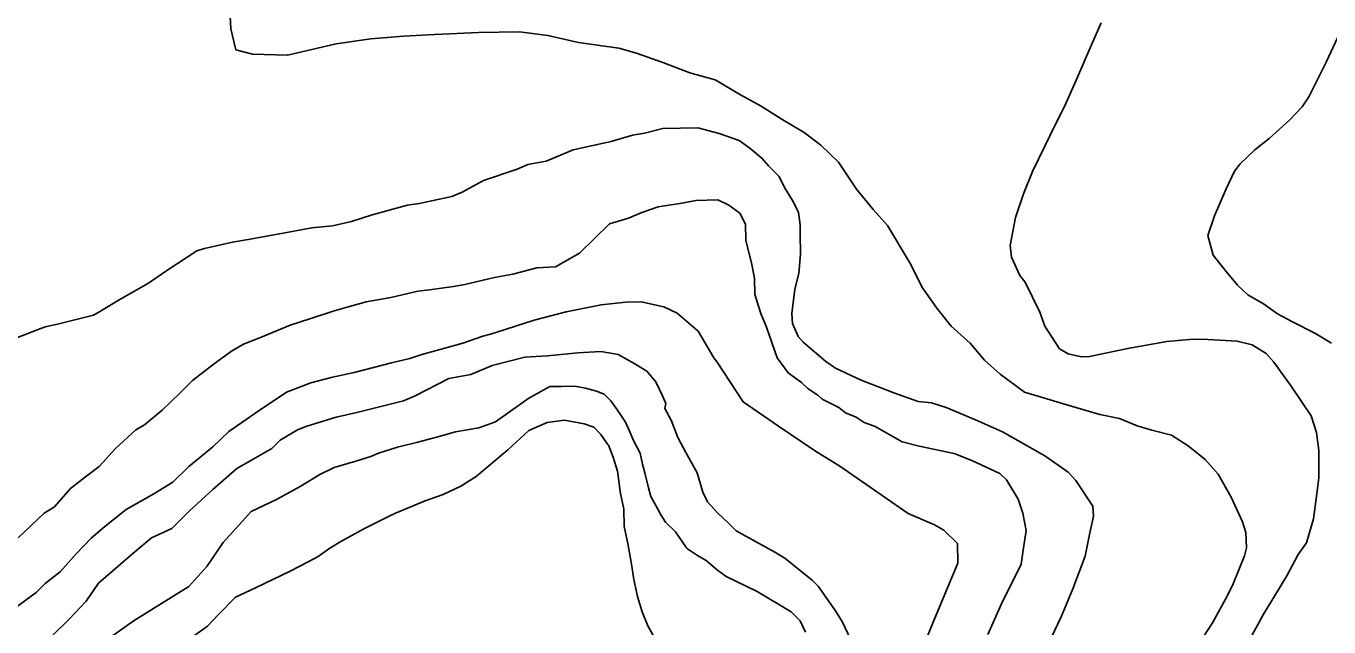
# Model space of a CAD drawing. Extents: x 287698 to 290158, y 5234163 to 5237182.
# Drawn here: x 288270.6 to 288390.9, y 5235321.1 to 5235376.6 of the extents above; entities that cross this region are included whole.
import ezdxf

# ---------------------------------------------------------------- set-up
doc = ezdxf.new("R2010")
doc.units = 0
doc.layers.add('Niveau 1', color=7, linetype='Continuous')
doc.layers.add('Niveau 2', color=7, linetype='Continuous')

msp = doc.modelspace()

# ---------------------------------------------------------------- linework, layer by layer
at = {"layer": 'Niveau 1'}
for points in [[(288268.98, 5235347.53), (288272.34, 5235348.82), (288273.48, 5235349.07), (288276.79, 5235349.89), (288277.28, 5235350.15), (288279.16, 5235351.29), (288281.86, 5235352.84), (288283.56, 5235354), (288286.34, 5235355.84), (288287.05, 5235356.05), (288289.63, 5235356.64), (288291.09, 5235356.86), (288293.96, 5235357.41), (288296.95, 5235357.94), (288298.87, 5235358.15), (288300.61, 5235358.52), (288302.52, 5235359.14), (288305.8, 5235360.05), (288306.87, 5235360.19), (288309.88, 5235360.83), (288310.85, 5235361.23), (288312.8, 5235362.31), (288315.92, 5235363.36), (288316.9, 5235363.8), (288318.58, 5235364.11), (288321.09, 5235365.15), (288323.19, 5235365.61), (288324.6, 5235365.92), (288326.55, 5235366.52), (288327.67, 5235366.68), (288329.36, 5235367.13), (288332.59, 5235367.19), (288334.57, 5235366.67), (288336.41, 5235366.01), (288337.4, 5235365.32), (288338.54, 5235364.36), (288339.13, 5235363.67), (288340.12, 5235362.7), (288340.56, 5235361.73), (288341, 5235361.02), (288341.44, 5235360.33), (288341.88, 5235359.36), (288342.04, 5235358.23), (288342.06, 5235357.39), (288342.09, 5235355.56), (288341.92, 5235353.74), (288341.56, 5235352.29), (288341.27, 5235350.03), (288341.33, 5235349.13), (288341.87, 5235347.91), (288342.31, 5235347.39), (288344.42, 5235345.6), (288345.31, 5235344.98), (288347.69, 5235343.9), (288350.69, 5235342.7), (288352.95, 5235341.91), (288354.18, 5235341.8), (288355.52, 5235341.37), (288358.24, 5235340.23), (288360.72, 5235339.1), (288362.14, 5235338.31), (288364.65, 5235336.89), (288366.8, 5235335.4), (288367.49, 5235334.62), (288369.08, 5235332.25), (288369.14, 5235331.32), (288368.75, 5235329.62), (288368.36, 5235327.64), (288367.23, 5235324.63)], [(288284.53, 5235319.18), (288287.31, 5235321.17), (288288.34, 5235322.24), (288289.9, 5235323.85), (288291.75, 5235324.71), (288295.01, 5235326.29), (288296.61, 5235327.11), (288297.54, 5235327.6), (288298.63, 5235328.38), (288299.62, 5235328.98), (288301.83, 5235330.2), (288304.1, 5235331.32), (288304.68, 5235331.6), (288307.43, 5235332.75), (288309.08, 5235333.34), (288310.7, 5235334.09), (288312.13, 5235334.98), (288315.06, 5235337.46), (288316.99, 5235339.24), (288317.99, 5235339.66), (288318.69, 5235339.97), (288320.28, 5235340.2), (288322.1, 5235339.84), (288323, 5235339.55), (288323.63, 5235338.86), (288324.25, 5235337.98), (288324.35, 5235337.88), (288324.77, 5235336.78), (288325.19, 5235335.48), (288325.31, 5235334.59), (288325.43, 5235333.59), (288325.76, 5235331.98), (288325.79, 5235330.38), (288326.12, 5235328.79), (288326.46, 5235326.89), (288326.7, 5235325.49), (288327.03, 5235323.9), (288327.45, 5235322.49), (288327.98, 5235321.2), (288329.02, 5235319.32)], [(288367.23, 5235324.63), (288366.14, 5235322.03), (288364.67, 5235318.91)]]:
    msp.add_lwpolyline(points, dxfattribs=at)
at = {"layer": 'Niveau 2'}
for points in [[(288289.35, 5235378.7), (288289.48, 5235376.33), (288289.95, 5235374.39), (288291.48, 5235373.99), (288294.71, 5235373.88), (288299.2, 5235374.94), (288302.41, 5235375.4), (288305.42, 5235375.65), (288308.32, 5235375.81), (288312.33, 5235375.99), (288316.14, 5235376.06), (288318.76, 5235375.71), (288321.58, 5235375.07), (288325.3, 5235374.54), (288326.92, 5235374.07), (288329.35, 5235373.21), (288331.87, 5235372.26), (288334.19, 5235371.6), (288336.53, 5235370.24), (288338.46, 5235369.18), (288340.28, 5235368.01), (288342.42, 5235366.74), (288343.94, 5235365.57), (288345.58, 5235364), (288347.24, 5235361.53), (288348.78, 5235359.65), (288350.1, 5235358.17), (288352.18, 5235354.71), (288353.34, 5235352.42), (288354.67, 5235350.54), (288356, 5235348.86), (288357.75, 5235347.29), (288359.08, 5235345.72), (288360.51, 5235344.44), (288362.75, 5235342.78), (288367.49, 5235341.37)], [(288369.84, 5235376.87), (288368.83, 5235374.58), (288367.65, 5235371.86), (288366.58, 5235369.42), (288365.17, 5235366.57), (288363.5, 5235363.14), (288362.67, 5235361.08), (288361.92, 5235358.91), (288361.44, 5235356.31), (288361.56, 5235355.23), (288362.32, 5235353.55), (288362.83, 5235352.92), (288364.19, 5235350.15), (288364.63, 5235348.88), (288366, 5235346.78), (288366.78, 5235346.31), (288368.01, 5235346.03), (288368.75, 5235346.07), (288372.29, 5235346.81), (288375.9, 5235347.44), (288378.33, 5235347.66), (288379.69, 5235347.63), (288382.4, 5235347.5), (288383.77, 5235347.16), (288385.06, 5235346.34), (288385.78, 5235345.56), (288387.38, 5235343.34), (288389.24, 5235340.58), (288389.73, 5235339.05), (288389.93, 5235337.4), (288389.95, 5235334.88), (288389.78, 5235333.64), (288389.45, 5235331.08), (288388.79, 5235328.88), (288388.03, 5235327.8), (288386.99, 5235325.82), (288385.85, 5235323.94), (288384.83, 5235322.28)], [(288391.87, 5235375.96), (288390.62, 5235373.24), (288389, 5235370.05), (288388.39, 5235369.13), (288387.26, 5235367.91), (288385.36, 5235366.2), (288384.04, 5235365.15), (288382.68, 5235363.87), (288382.15, 5235363.17), (288381.38, 5235361.56), (288380.29, 5235359.07), (288379.69, 5235357.25), (288380.17, 5235355.42), (288381.38, 5235353.91), (288382.43, 5235352.66), (288383.38, 5235351.75), (288384.84, 5235350.93), (288386.13, 5235350.01), (288387.51, 5235349.28), (288389.57, 5235348.22), (288391.11, 5235347.31)], [(288281.49, 5235339.75), (288283.13, 5235341.1), (288284.8, 5235342.71), (288285.95, 5235343.84), (288287.98, 5235345.41), (288289.54, 5235346.55), (288290.65, 5235347.22), (288292.22, 5235347.83), (288294.96, 5235348.95), (288296.76, 5235349.56), (288298.92, 5235350.25), (288300.43, 5235350.69), (288301.96, 5235351.13), (288304.24, 5235351.53), (288306.75, 5235352.1), (288307.81, 5235352.24), (288310.03, 5235352.52), (288311.08, 5235352.72), (288313.83, 5235353.35), (288315.52, 5235353.68), (288317.74, 5235354.25), (288319.46, 5235354.36), (288321.66, 5235355.62), (288324.44, 5235358.32), (288326.19, 5235358.85), (288327.43, 5235359.37), (288328.93, 5235359.9), (288330.94, 5235360.19), (288332.43, 5235360.48), (288334.44, 5235360.52), (288335.45, 5235360.03), (288336.48, 5235359.3), (288337, 5235358.3), (288337.03, 5235356.8), (288337.57, 5235354.55), (288337.84, 5235353.29), (288337.87, 5235351.79), (288338.42, 5235350.04), (288338.94, 5235348.79), (288339.91, 5235345.95), (288340.93, 5235344.56), (288342.16, 5235343.68), (288342.77, 5235343.09), (288343.68, 5235342.51), (288344.09, 5235342.12), (288345.62, 5235341.35), (288346.23, 5235340.86), (288347.23, 5235340.47), (288347.95, 5235339.98), (288348.96, 5235339.6), (288351.45, 5235338.18), (288353.04, 5235337.8), (288356.26, 5235337.11), (288357.91, 5235336.47), (288360.47, 5235335.28), (288361.09, 5235334.68), (288362.17, 5235332.89), (288362.62, 5235331.59), (288362.92, 5235330), (288362.68, 5235328.4), (288362.46, 5235326.89), (288360.62, 5235323.17)], [(288269.54, 5235322.82), (288271.51, 5235324.27), (288272.32, 5235325.1), (288273.71, 5235326.18), (288275.21, 5235327.85), (288276.58, 5235329.29), (288277.85, 5235330.37), (288279.82, 5235331.93), (288282.37, 5235333.39), (288284.11, 5235334.47), (288285.61, 5235335.91), (288287.81, 5235337.72), (288289.3, 5235339.14), (288292.09, 5235341.08), (288294.63, 5235342.77), (288296.85, 5235343.63), (288298.86, 5235344.15), (288300.85, 5235344.6), (288302.66, 5235345.04), (288304.3, 5235345.48), (288305.99, 5235345.88), (288307.1, 5235346.25), (288308.91, 5235346.75), (288310.89, 5235347.31), (288312.76, 5235347.94), (288313.46, 5235348.13), (288314.04, 5235348.31), (288317.48, 5235349.44), (288320.45, 5235350.19), (288323.66, 5235350.85), (288325.95, 5235351.09), (288327.36, 5235351.12), (288329.47, 5235350.66), (288330.69, 5235350.08), (288332.64, 5235348.41), (288334.08, 5235345.94), (288334.39, 5235345.54), (288336.77, 5235341.88), (288340.03, 5235339.63), (288343.38, 5235337.39), (288345.72, 5235335.93), (288352.02, 5235331.58), (288354.44, 5235330.53), (288355.32, 5235330.04), (288356.57, 5235328.81), (288356.59, 5235326.99)], [(288273, 5235320.31), (288274.55, 5235321.81), (288276.11, 5235323.48), (288277.25, 5235325.14), (288280.43, 5235327.89), (288282.16, 5235329.33), (288284.02, 5235330.19), (288285.65, 5235331.82), (288287.8, 5235333.79), (288290.03, 5235335.74), (288293.25, 5235337.59), (288294.03, 5235338.33), (288295.62, 5235339.31), (288296.48, 5235339.63), (288299.21, 5235340.46), (288301.11, 5235340.9), (288305.42, 5235341.99), (288306.51, 5235342.44), (288309.6, 5235344.04), (288311.63, 5235344.4), (288313.62, 5235345.24), (288316.62, 5235346), (288318.73, 5235346.14), (288321.53, 5235346.4), (288323.64, 5235346.54), (288325.25, 5235346.27), (288326.77, 5235345.4), (288327.89, 5235344.71), (288328.71, 5235343.72), (288329.33, 5235342.44), (288329.64, 5235341.74), (288329.56, 5235341.28), (288330.12, 5235340.19), (288330.76, 5235338.6), (288331.48, 5235337.22), (288332.53, 5235335.32), (288333.06, 5235333.53), (288333.48, 5235332.64), (288334.4, 5235331.65), (288335.42, 5235330.67), (288336.14, 5235329.98), (288339.7, 5235327.99), (288340.62, 5235327.45), (288343.2, 5235325.38), (288343.7, 5235324.86), (288345.31, 5235322.6), (288345.95, 5235321.53), (288347.16, 5235319)], [(288278.35, 5235320.12), (288280.55, 5235321.68), (288285.59, 5235324.83), (288287.25, 5235326.68), (288288.77, 5235328.89), (288290.84, 5235331.16), (288291.36, 5235331.75), (288293.68, 5235332.86), (288295.88, 5235334.07), (288297.68, 5235335.16), (288299.02, 5235335.83), (288301.01, 5235336.4), (288302.41, 5235336.84), (288303.11, 5235337.14), (288304.86, 5235337.7), (288306.73, 5235338.15), (288308.6, 5235338.66), (288310.23, 5235339.1), (288312.39, 5235339.49), (288313.91, 5235340.05), (288315.29, 5235341.02), (288316.98, 5235342.22), (288318.92, 5235343.29), (288320.02, 5235343.31), (288321.23, 5235343.33), (288322.24, 5235343.15), (288323.24, 5235342.87), (288323.96, 5235342.58), (288324.57, 5235341.99), (288325.19, 5235341.1), (288325.91, 5235340.01), (288326.32, 5235339.12), (288326.65, 5235338.32), (288327.27, 5235337.13), (288327.49, 5235336.13), (288327.71, 5235335.33), (288328.03, 5235333.94), (288328.25, 5235333.14), (288328.87, 5235332.04), (288329.18, 5235331.45), (288329.61, 5235330.76), (288330.52, 5235329.87), (288331.55, 5235328.39), (288331.65, 5235328.3), (288332.58, 5235327.7), (288333.38, 5235327.22), (288334.4, 5235326.34), (288335.21, 5235325.75), (288338.09, 5235324.38), (288341.22, 5235322.48), (288342.05, 5235321.66), (288342.55, 5235320.61)], [(288367.49, 5235341.37), (288369.72, 5235340.7), (288371.53, 5235340.34), (288373.17, 5235339.67), (288374.53, 5235339.27), (288376.32, 5235338.8), (288377.87, 5235337.81), (288379.43, 5235336.57), (288380.65, 5235335.22), (288381.84, 5235333.08), (288382.89, 5235330.8), (288383.21, 5235329.81), (288383.26, 5235328.4), (288383.07, 5235327.68), (288382.04, 5235325.09), (288381.5, 5235324.01), (288380.13, 5235321.48), (288379.32, 5235320.24), (288378, 5235319.03), (288376.44, 5235318.03), (288373.82, 5235316.43), (288373.15, 5235315.97)], [(288269.83, 5235329.33), (288272.25, 5235331.6), (288273.18, 5235332.2), (288274.67, 5235333.87), (288276.06, 5235334.96), (288277.33, 5235335.92), (288278.83, 5235337.59), (288280.7, 5235339.29), (288281.49, 5235339.75)], [(288356.59, 5235326.99), (288355.55, 5235324.49), (288354.25, 5235321.4), (288353.24, 5235318.89)], [(288360.62, 5235323.17), (288359.36, 5235320.4)], [(288384.83, 5235322.28), (288383.57, 5235319.96)]]:
    msp.add_lwpolyline(points, dxfattribs=at)

doc.saveas('drawing.dxf')
